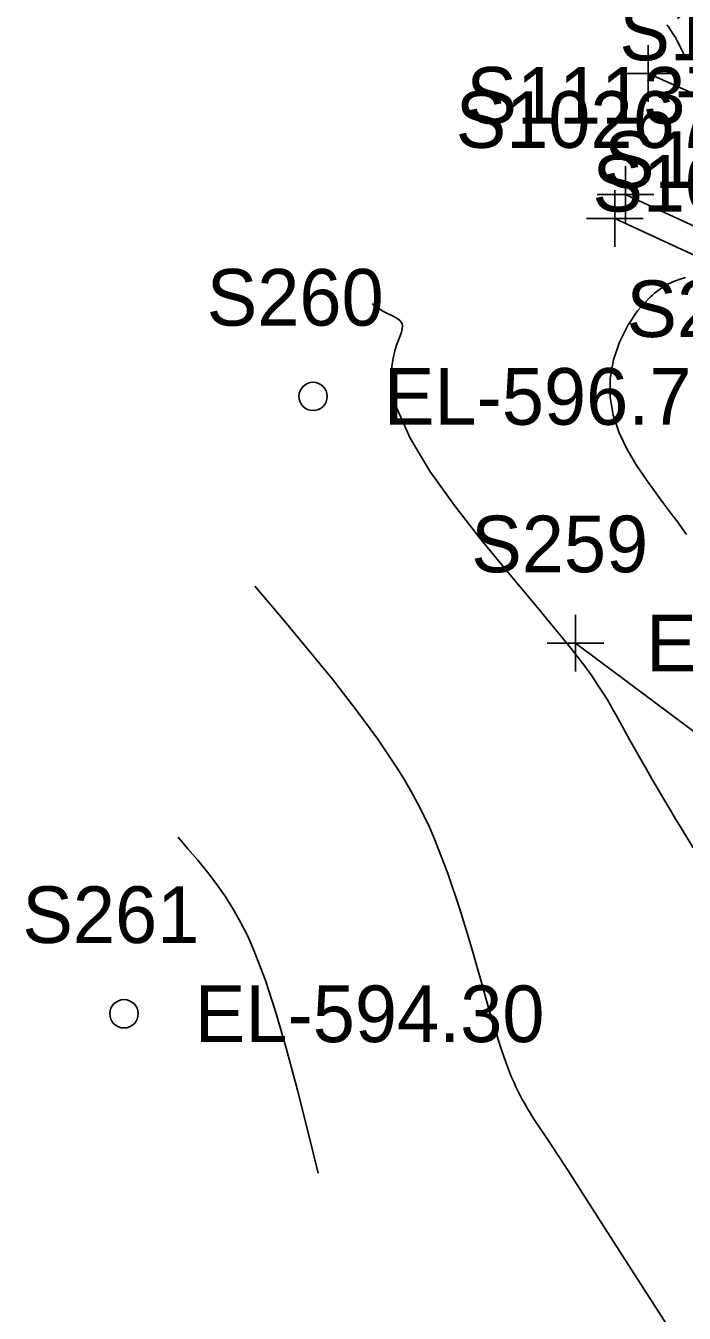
# Model space of a CAD drawing. Extents: x 1729869 to 1735532, y 648588 to 653771.
# Drawn here: x 1730194.1 to 1730240.6, y 652953 to 653043.9 of the extents above; entities that cross this region are included whole.
import ezdxf

# ---------------------------------------------------------------- set-up
doc = ezdxf.new("R2010")
doc.units = 0
for name, color, linetype in [('SURVEY - CONTOURS - Index with Text', 7, 'Continuous'), ('SURVEY - CONTOURS - Intermediate with optional Text', 7, 'Continuous'), ('SURVEY - DTM - Breaklines', 7, 'Continuous'), ('SURVEY - DTM - Breaklines - Points - Elevations', 7, 'Continuous'), ('SURVEY - DTM - Breaklines - Points - Locators', 7, 'Continuous'), ('SURVEY - DTM - Breaklines - Points - Numbers', 7, 'Continuous'), ('SURVEY - DTM - Spot Points - Elevations', 7, 'Continuous'), ('SURVEY - DTM - Spot Points - Locators', 7, 'Continuous'), ('SURVEY - DTM - Spot Points - Point Numbers', 7, 'Continuous'), ('SURVEY - TRANSPORTATION - Features', 7, 'Continuous'), ('SURVEY - TRANSPORTATION - Features - Points - Locators', 7, 'Continuous'), ('SURVEY - TRANSPORTATION - Features - Points - Numbers', 7, 'Continuous'), ('SURVEY - TRANSPORTATION - Roads', 7, 'Continuous'), ('SURVEY - TRANSPORTATION - Roads - Points - Locators', 7, 'Continuous'), ('SURVEY - TRANSPORTATION - Roads - Points - Numbers', 7, 'Continuous')]:
    doc.layers.add(name, color=color, linetype=linetype)

msp = doc.modelspace()

# ---------------------------------------------------------------- linework, layer by layer
at = {"layer": 'SURVEY - CONTOURS - Index with Text'}
msp.add_lwpolyline([(1730204.897, 652986.594), (1730205.593, 652985.791), (1730206.284, 652984.977), (1730206.963, 652984.141), (1730207.623, 652983.272), (1730208.26, 652982.36), (1730208.866, 652981.393), (1730209.104, 652980.979), (1730209.336, 652980.552), (1730209.564, 652980.11), (1730209.787, 652979.651), (1730210.007, 652979.173), (1730210.224, 652978.673), (1730211.035, 652976.558), (1730211.818, 652974.16), (1730212.577, 652971.535), (1730213.32, 652968.742), (1730214.052, 652965.835), (1730214.778, 652962.871)], dxfattribs=at)
at = {"layer": 'SURVEY - CONTOURS - Intermediate with optional Text'}
for points in [[(1730239.407, 653043.969), (1730239.532, 653043.8), (1730239.693, 653043.565), (1730239.848, 653043.32), (1730240, 653043.065), (1730240.148, 653042.799), (1730240.294, 653042.522), (1730240.438, 653042.236), (1730240.707, 653041.67)], [(1730240.706, 653026.131), (1730240.262, 653025.991), (1730239.822, 653025.815), (1730239.386, 653025.598), (1730238.957, 653025.334), (1730238.81, 653025.232), (1730238.665, 653025.124), (1730238.52, 653025.01), (1730238.377, 653024.889), (1730238.235, 653024.762), (1730238.094, 653024.628), (1730237.329, 653023.763), (1730236.64, 653022.728), (1730236.064, 653021.563), (1730235.639, 653020.306), (1730235.402, 653018.994), (1730235.39, 653017.666), (1730235.614, 653016.401), (1730236.035, 653015.167), (1730236.605, 653013.975), (1730237.276, 653012.835), (1730238, 653011.757), (1730238.729, 653010.753), (1730239.11, 653010.243), (1730239.83, 653009.287), (1730240.165, 653008.837), (1730240.483, 653008.402), (1730240.781, 653007.98)], [(1730218.596, 653024.272), (1730218.792, 653024.123), (1730218.891, 653024.05), (1730218.991, 653023.978), (1730219.094, 653023.909), (1730219.2, 653023.841), (1730219.343, 653023.757), (1730219.489, 653023.677), (1730219.637, 653023.601), (1730220.072, 653023.387), (1730220.248, 653023.296), (1730220.406, 653023.202), (1730220.541, 653023.099), (1730220.647, 653022.982), (1730220.716, 653022.847), (1730220.743, 653022.688), (1730220.722, 653022.492), (1730220.658, 653022.263), (1730220.564, 653021.996), (1730220.449, 653021.691), (1730220.325, 653021.345), (1730220.202, 653020.954), (1730220.075, 653020.44), (1730219.983, 653019.862), (1730219.945, 653019.219), (1730219.978, 653018.51), (1730220.101, 653017.734), (1730220.332, 653016.891), (1730221.27, 653014.788), (1730222.68, 653012.46), (1730224.407, 653010.024), (1730226.294, 653007.593), (1730228.188, 653005.283), (1730230.473, 653002.565), (1730230.98, 653001.96), (1730231.455, 653001.389), (1730231.9, 653000.848), (1730232.317, 653000.334), (1730232.709, 652999.843), (1730233.211, 652999.196), (1730233.673, 652998.579), (1730234.099, 652997.987), (1730234.493, 652997.412), (1730234.86, 652996.849), (1730235.205, 652996.292), (1730235.416, 652995.936), (1730235.622, 652995.579), (1730235.825, 652995.219), (1730236.23, 652994.485), (1730236.796, 652993.458), (1730237.171, 652992.787), (1730237.559, 652992.099), (1730237.959, 652991.398), (1730238.369, 652990.686), (1730238.789, 652989.967), (1730239.194, 652989.281), (1730239.605, 652988.592), (1730240.02, 652987.903), (1730240.436, 652987.216), (1730241.268, 652985.854)], [(1730210.325, 653004.323), (1730212.189, 653002.121), (1730214.021, 652999.929), (1730215.787, 652997.759), (1730217.454, 652995.619), (1730218.991, 652993.522), (1730220.364, 652991.476), (1730220.871, 652990.656), (1730221.349, 652989.837), (1730221.8, 652989.012), (1730222.229, 652988.172), (1730222.638, 652987.307), (1730223.031, 652986.41), (1730223.944, 652984.039), (1730224.783, 652981.527), (1730225.553, 652978.982), (1730226.261, 652976.514), (1730226.911, 652974.231), (1730227.51, 652972.243), (1730227.702, 652971.654), (1730227.889, 652971.109), (1730228.071, 652970.606), (1730228.249, 652970.141), (1730228.422, 652969.712), (1730228.591, 652969.317), (1730228.747, 652968.971), (1730228.901, 652968.649), (1730229.05, 652968.351), (1730229.197, 652968.073), (1730229.341, 652967.812), (1730229.482, 652967.567), (1730229.614, 652967.345), (1730229.744, 652967.133), (1730229.873, 652966.929), (1730230.127, 652966.536), (1730231.161, 652964.985), (1730231.625, 652964.276), (1730232.402, 652963.078), (1730234.976, 652959.074), (1730244.13, 652944.812)]]:
    msp.add_lwpolyline(points, dxfattribs=at)
at = {"layer": 'SURVEY - DTM - Breaklines'}
for points in [[(1730351.322, 652820.352), (1730351.958, 652834.921), (1730351.82, 652849.216), (1730351.554, 652859.354), (1730351.73, 652861.691), (1730350.926, 652867.987), (1730348.617, 652882.131), (1730345.817, 652896.161), (1730342.17, 652909.765), (1730337.556, 652923.862), (1730332.352, 652936.821), (1730326.227, 652949.957), (1730319.415, 652962.45), (1730311.49, 652974.12), (1730302.705, 652984.601), (1730293.09, 652994.429), (1730281.606, 653004.032), (1730270.802, 653011.865), (1730258.37, 653019.141), (1730245.496, 653025.784), (1730235.733, 653030.282)], [(1730224.303, 652847.361), (1730259.138, 652835.282), (1730312.018, 652818.116), (1730308.478, 652847.17), (1730294.511, 652888.877), (1730296.045, 652931.008), (1730272.974, 652970.398), (1730232.943, 653000.309)]]:
    msp.add_lwpolyline(points, dxfattribs=at)
at = {"layer": 'SURVEY - DTM - Breaklines - Points - Locators'}
for p, q in [((1730235.733, 653032.282), (1730235.733, 653028.282)), ((1730237.733, 653030.282), (1730233.733, 653030.282)), ((1730232.943, 653002.309), (1730232.943, 652998.309)), ((1730234.943, 653000.309), (1730230.943, 653000.309))]:
    msp.add_line(p, q, dxfattribs=at)
at = {"layer": 'SURVEY - DTM - Spot Points - Locators'}
for centre in [(1730214.428, 653017.726), (1730201.081, 652974.13)]:
    msp.add_circle(centre, 1, dxfattribs=at)
at = {"layer": 'SURVEY - TRANSPORTATION - Features'}
msp.add_lwpolyline([(1730351.905, 652820.294), (1730352.547, 652834.891), (1730352.422, 652849.231), (1730352.167, 652859.394), (1730352.603, 652861.748), (1730352.773, 652868.109), (1730350.458, 652882.38), (1730347.636, 652896.535), (1730343.937, 652910.295), (1730339.314, 652924.42), (1730334.047, 652937.548), (1730327.886, 652950.764), (1730321.011, 652963.375), (1730313.007, 652975.183), (1730304.076, 652985.845), (1730294.304, 652995.826), (1730282.817, 653005.432), (1730271.781, 653013.436), (1730259.262, 653020.771), (1730246.309, 653027.454), (1730236.487, 653031.988)], dxfattribs=at)
at = {"layer": 'SURVEY - TRANSPORTATION - Features - Points - Locators'}
for p, q in [((1730236.487, 653033.988), (1730236.487, 653029.988)), ((1730238.487, 653031.988), (1730234.487, 653031.988))]:
    msp.add_line(p, q, dxfattribs=at)
at = {"layer": 'SURVEY - TRANSPORTATION - Roads'}
msp.add_lwpolyline([(1730328.344, 652967.71), (1730321.647, 652977.663), (1730318.205, 652982.576), (1730311.774, 652990.225), (1730306.402, 652996.145), (1730300.61, 653001.657), (1730291.558, 653009.526), (1730288.535, 653012.142), (1730277.03, 653020.098), (1730271.943, 653023.265), (1730266.814, 653026.369), (1730258.047, 653031.168), (1730256.275, 653032.091), (1730247.292, 653036.463), (1730238.085, 653040.532)], dxfattribs=at)
at = {"layer": 'SURVEY - TRANSPORTATION - Roads - Points - Locators'}
for p, q in [((1730238.085, 653042.532), (1730238.085, 653038.532)), ((1730240.085, 653040.532), (1730236.085, 653040.532))]:
    msp.add_line(p, q, dxfattribs=at)

# ---------------------------------------------------------------- texts
at = {"layer": 'SURVEY - DTM - Breaklines - Points - Elevations'}
msp.add_text('EL-597.03', height=4, dxfattribs=at).set_placement((1730237.943, 652998.309))
at = {"layer": 'SURVEY - DTM - Breaklines - Points - Numbers'}
for s, p in [('S10267', (1730224.493, 653035.282)), ('S10266', (1730234.146, 653030.784)), ('S258', (1730236.547, 653021.919)), ('S259', (1730225.591, 653005.309))]:
    msp.add_text(s, height=4, dxfattribs=at).set_placement(p)
at = {"layer": 'SURVEY - DTM - Spot Points - Elevations'}
for s, p in [('EL-596.76', (1730219.428, 653015.726)), ('EL-594.30', (1730206.081, 652972.13))]:
    msp.add_text(s, height=4, dxfattribs=at).set_placement(p)
at = {"layer": 'SURVEY - DTM - Spot Points - Point Numbers'}
for s, p in [('S260', (1730206.919, 653022.726)), ('S261', (1730193.903, 652979.13))]:
    msp.add_text(s, height=4, dxfattribs=at).set_placement(p)
at = {"layer": 'SURVEY - TRANSPORTATION - Features - Points - Numbers'}
for s, p in [('S11137', (1730225.247, 653036.988)), ('S11136', (1730234.959, 653032.454))]:
    msp.add_text(s, height=4, dxfattribs=at).set_placement(p)
at = {"layer": 'SURVEY - TRANSPORTATION - Roads - Points - Numbers'}
msp.add_text('S12582', height=4, dxfattribs=at).set_placement((1730236.052, 653041.463))

doc.saveas('drawing.dxf')
